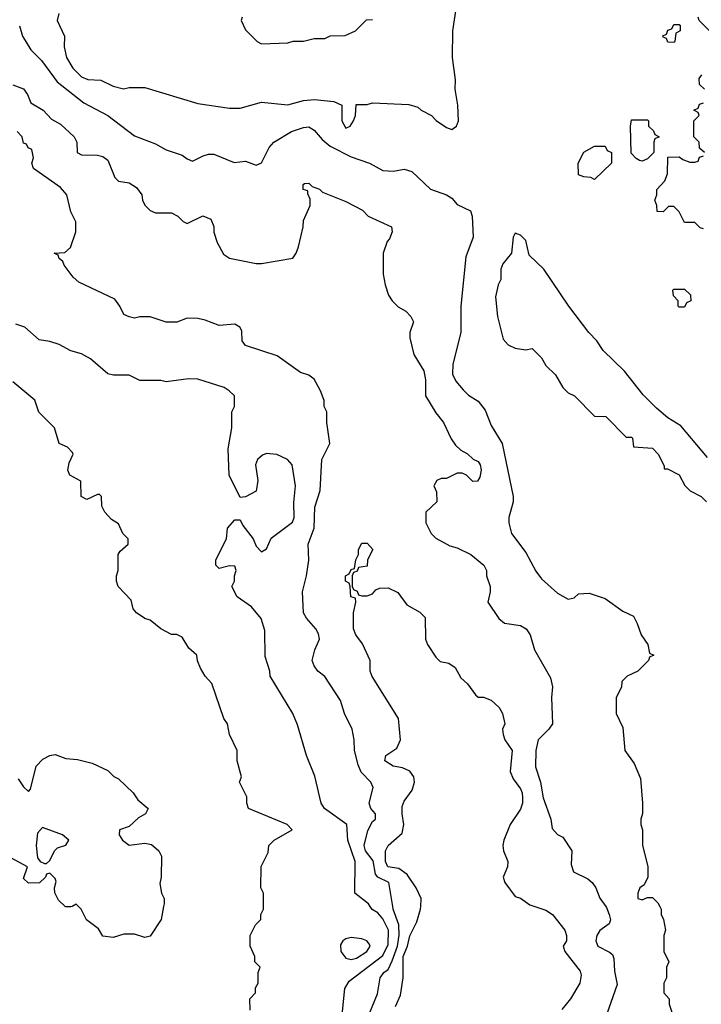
# Model space of a CAD drawing. Header units: inches. Extents: x 1793389 to 1900389, y 320802 to 470796.
# Tile 493 of 656: x 1853496 to 1856074, y 389630 to 393353. Entities that reach past the tile are written whole.
import ezdxf

# ---------------------------------------------------------------- set-up
doc = ezdxf.new("R2010")
doc.units = ezdxf.units.IN
doc.header["$MEASUREMENT"] = 0
doc.layers.add('B8358', color=7, linetype='Continuous')
doc.layers.add('B8359', color=7, linetype='Continuous')

msp = doc.modelspace()

# ---------------------------------------------------------------- linework, layer by layer
at = {"layer": 'B8358', "color": 2}
for points, elevation in [([(1853694, 390000), (1853690, 389998), (1853670, 389998), (1853667.9, 390000)], 250), ([(1854040.2, 390000), (1854031, 389950), (1853990, 389888), (1853970, 389882), (1853930, 389895.3), (1853890, 389895.3), (1853850, 389882), (1853810, 389888), (1853794.6, 389914.6), (1853748.9, 389948.9), (1853728, 389990), (1853718, 390000)], 250), ([(1854368, 389608), (1854366, 389650), (1854387.3, 389672.7), (1854388.4, 389691.6), (1854398, 389710), (1854398, 389750), (1854406, 389770), (1854386, 389790), (1854386, 389810), (1854368, 389850), (1854368, 389890), (1854388, 389930), (1854408, 389950), (1854408, 389970), (1854418, 389990), (1854418, 390000)], 250), ([(1854715.3, 389590), (1854725.2, 389690), (1854742.6, 389717.4), (1854870, 389814.4), (1854890, 389856), (1854890.9, 389910), (1854870, 389953.2), (1854850, 389975.3), (1854828.9, 389988.9), (1854821.7, 390000)], 246), ([(1854799.8, 389550), (1854849.6, 389670), (1854859.3, 389730), (1854873.2, 389750), (1854890, 389762), (1854905.2, 389794.8), (1854925.5, 389850), (1854931.6, 389891.6), (1854929.8, 389930), (1854908.7, 389990), (1854907, 390000)], 242), ([(1854918, 389622), (1854936.1, 389663.9), (1854946.6, 389730), (1854945.8, 389810), (1854963.1, 389850), (1854971, 389889), (1854998.3, 389941.7), (1855011.8, 389990), (1855012.6, 390000)], 238), ([(1855444.5, 390000), (1855486.4, 389986.4), (1855511.3, 389970), (1855558, 389910), (1855564.7, 389890), (1855564.7, 389870), (1855551.3, 389850), (1855558, 389830), (1855615.3, 389755.3), (1855619.8, 389739.8), (1855614.8, 389710), (1855578.8, 389650), (1855546, 389610)], 238), ([(1855712.9, 390000), (1855715.9, 389995.9), (1855726, 389970), (1855730.9, 389949.1), (1855725.4, 389934.6), (1855690, 389908.7), (1855678.8, 389890), (1855674.8, 389870), (1855682.8, 389850), (1855726.8, 389826.8), (1855738, 389818), (1855743.6, 389803.6), (1855745.4, 389754.6), (1855755.3, 389704.7), (1855716, 389590)], 242), ([(1855917, 390000), (1855922, 389990), (1855922, 389970), (1855931.3, 389950), (1855938, 389910), (1855932, 389890), (1855932, 389830), (1855951.3, 389790), (1855942, 389770), (1855942, 389730), (1855932, 389710), (1855932.7, 389672.7), (1855952, 389650), (1855952, 389630), (1855972, 389568)], 246)]:
    msp.add_lwpolyline(points, dxfattribs=dict(at, elevation=elevation))
at = {"layer": 'B8358', "color": 2, "elevation": 250}
msp.add_lwpolyline([(1854750, 389882), (1854730, 389878), (1854718.8, 389870), (1854710, 389855.3), (1854710.7, 389830), (1854730, 389804.9), (1854750, 389799.3), (1854770, 389803.7), (1854809.4, 389830), (1854822, 389850), (1854818.3, 389858.3), (1854809, 389870), (1854790, 389877.6)], close=True, dxfattribs=at)
at = {"layer": 'B8359', "color": 2}
for points, elevation in [([(1853643.6, 393376.4), (1853638, 393350), (1853666, 393290), (1853664.9, 393250), (1853673.4, 393210), (1853697.1, 393170), (1853730, 393137), (1853753.4, 393126.6), (1853803.5, 393123.5), (1853850, 393101), (1853888.4, 393091.6), (1853910, 393096), (1853970, 393096), (1854170, 393036), (1854290, 393018), (1854330, 393018), (1854410, 393041), (1854510, 393031.3), (1854570, 393046.8), (1854610.9, 393050.9), (1854683.6, 393043.6), (1854714, 393030), (1854714, 392970), (1854730, 392942), (1854746, 392950), (1854758, 392970), (1854766, 392990), (1854768.4, 393031.6), (1854810, 393032), (1854830, 393038), (1854968.4, 393031.6), (1855002, 393022), (1855014, 393010), (1855054, 392990), (1855071.6, 392971.6), (1855110, 392944.7), (1855130, 392938), (1855148, 392950), (1855155.3, 392970), (1855152.7, 393030), (1855142.7, 393090), (1855144.7, 393124.7), (1855133.2, 393210), (1855134, 393310), (1855149.2, 393410)], 250), ([(1854338, 393362), (1854334, 393350), (1854350, 393314), (1854394, 393270), (1854410, 393262), (1854510, 393264.7), (1854530, 393272), (1854570, 393272), (1854610, 393282), (1854650, 393282), (1854670, 393292), (1854727.3, 393292.7), (1854766, 393310), (1854807.3, 393352.7), (1854830, 393354)], 254), ([(1856110, 393306), (1856066, 393350), (1856062, 393362)], 246), ([(1853494.8, 393330), (1853506.8, 393290), (1853538.5, 393238.5), (1853578, 393198), (1853637.7, 393117.7), (1853738.4, 393038.4), (1853830, 392990.7), (1853930, 392914), (1854010, 392882.8), (1854050, 392861), (1854110, 392841), (1854130, 392826), (1854150, 392818), (1854190, 392838), (1854210, 392844.7), (1854230, 392844.7), (1854307.3, 392812.7), (1854350, 392818), (1854390, 392802), (1854410, 392811.3), (1854439.3, 392870), (1854457.2, 392890), (1854524, 392930), (1854570, 392945.5), (1854590, 392947.7), (1854610, 392934.8), (1854639.9, 392899.9), (1854670, 392874.9), (1854750, 392834.3), (1854818.8, 392810), (1854870, 392782.4), (1854910, 392780.4), (1854950, 392787.3), (1854979.1, 392779.1), (1855050, 392712), (1855110, 392690.8), (1855130, 392677.3), (1855150, 392654), (1855201, 392630), (1855207.3, 392610), (1855210.6, 392530), (1855183.5, 392456.5), (1855164.9, 392270), (1855164.9, 392170), (1855134.4, 392050), (1855133, 392013), (1855146.2, 391986.2), (1855172.8, 391952.8), (1855193.2, 391933.2), (1855230, 391910.8), (1855256.7, 391876.7), (1855278.8, 391818.8), (1855320.7, 391750), (1855363, 391550), (1855362, 391530), (1855346, 391470), (1855346, 391450), (1855356, 391410), (1855410, 391338), (1855448, 391268), (1855470, 391238), (1855530, 391184.7), (1855570, 391162), (1855593.6, 391166.4), (1855610, 391182), (1855650, 391184.7), (1855710, 391164.7), (1855776.9, 391116.9), (1855816.9, 391096.9), (1855832, 391070), (1855846.4, 391026.4), (1855872, 390990), (1855878, 390958), (1855894, 390950), (1855878, 390942), (1855874, 390930), (1855834, 390890), (1855794, 390870), (1855774, 390850), (1855771.6, 390828.4), (1855752, 390790), (1855752, 390730), (1855776.9, 390676.9), (1855784.7, 390590), (1855819.8, 390539.8), (1855843.6, 390483.6), (1855851.3, 390390), (1855851.1, 390351.1), (1855844.7, 390330), (1855844.7, 390310), (1855851.3, 390290), (1855851.6, 390231.6), (1855872, 390150), (1855872, 390110), (1855858, 390082), (1855842, 390070), (1855834, 390050), (1855834, 390030), (1855850, 390024.7), (1855870, 390034), (1855890, 390034), (1855910, 390014), (1855917, 390000)], 246), ([(1856086, 393090), (1856067.3, 393107.3), (1856066, 393130), (1856076.4, 393143.6)], 246), ([(1853470, 393106), (1853510, 393090.8), (1853526, 393070), (1853538, 393038), (1853584.7, 393010), (1853616, 392976), (1853650, 392958), (1853702, 392910), (1853712, 392890), (1853714, 392850), (1853730, 392842), (1853790, 392841), (1853810, 392834.8), (1853830, 392821), (1853856, 392756), (1853870, 392742), (1853910, 392736), (1853938, 392718), (1853958, 392690), (1853961, 392670), (1853970, 392652), (1853990, 392631.3), (1854010, 392622), (1854070, 392622), (1854094, 392610), (1854114, 392590), (1854130, 392582), (1854189.1, 392610.9), (1854218.8, 392598.8), (1854230.9, 392570.9), (1854230.8, 392549.2), (1854243, 392510), (1854266.4, 392466.4), (1854290, 392450.6), (1854390, 392430.5), (1854410, 392430.5), (1854529, 392451), (1854542, 392470), (1854550, 392494), (1854568.7, 392570), (1854570, 392594), (1854595.3, 392650), (1854594.6, 392674.6), (1854586, 392694), (1854586, 392706), (1854568, 392710), (1854568, 392730), (1854572.7, 392732.7), (1854590, 392734), (1854602, 392722), (1854630, 392711.3), (1854640.7, 392700.7), (1854730, 392664.7), (1854792.7, 392632.7), (1854814, 392610), (1854902, 392570), (1854904.7, 392550), (1854895.3, 392524.7), (1854886, 392514), (1854871.3, 392470), (1854871.3, 392390), (1854878, 392350), (1854890.9, 392310.9), (1854904.7, 392290), (1854927.5, 392267.5), (1854956, 392250), (1854976, 392230), (1854986, 392210), (1854971.3, 392170), (1854971, 392150), (1854987.1, 392087.1), (1855024.5, 392024.5), (1855030.4, 391990.4), (1855030.6, 391930), (1855070, 391866), (1855098.8, 391830), (1855127.9, 391767.9), (1855144.5, 391744.5), (1855164.5, 391724.5), (1855190, 391711), (1855210.8, 391690.8), (1855230, 391682), (1855238, 391670), (1855242, 391650), (1855236.9, 391623.1), (1855227.3, 391607.3), (1855210, 391606), (1855186, 391630), (1855170, 391638), (1855150, 391638), (1855110, 391618), (1855090, 391618), (1855074, 391610), (1855062, 391590), (1855072.7, 391567.3), (1855074, 391530), (1855032, 391490), (1855032, 391450), (1855052, 391410), (1855070, 391392), (1855123.5, 391363.5), (1855150, 391356), (1855202, 391330), (1855251.3, 391290), (1855262, 391270), (1855262, 391250), (1855276, 391210), (1855276, 391190), (1855266.8, 391150), (1855308.2, 391088.2), (1855330, 391071), (1855390, 391062), (1855412, 391050), (1855426.8, 391026.8), (1855442.8, 390970), (1855504, 390864), (1855510.8, 390830), (1855506.8, 390790), (1855510.8, 390690), (1855497.3, 390670), (1855456.4, 390630), (1855448.5, 390590), (1855447.3, 390527.3), (1855465.7, 390470), (1855475.8, 390410), (1855504.9, 390330), (1855510, 390294), (1855530, 390272), (1855550, 390262), (1855584.7, 390210), (1855581.4, 390158.6), (1855590, 390131.3), (1855644.5, 390104.5), (1855661, 390090), (1855674.8, 390070), (1855690.6, 390030.6), (1855712.9, 390000)], 242), ([(1856086, 392850), (1856067.3, 392867.3), (1856066, 392890), (1856046, 392910), (1856046, 392970), (1856066, 392990), (1856062, 393002), (1856046, 393010), (1856062, 393018), (1856067.3, 393032.7), (1856082, 393038)], 246), ([(1854907, 390000), (1854891.6, 390090), (1854850.9, 390110.9), (1854841.4, 390121.4), (1854832.8, 390172.8), (1854804, 390210), (1854798.9, 390230), (1854813, 390287), (1854830, 390321), (1854842, 390330), (1854842, 390350), (1854824, 390370), (1854817.2, 390390), (1854833.2, 390450), (1854824, 390470), (1854787.5, 390507.5), (1854775.6, 390535.6), (1854762.7, 390590), (1854761.2, 390630), (1854753.2, 390670), (1854724, 390730), (1854710, 390778), (1854650, 390869), (1854624, 390890), (1854609.3, 390910), (1854602.7, 390930), (1854612.7, 390970), (1854629.4, 391010), (1854626.6, 391030), (1854616, 391050), (1854581.2, 391090), (1854569.5, 391110), (1854566, 391190), (1854580.9, 391250), (1854589.3, 391309.3), (1854586.6, 391370), (1854609.6, 391430), (1854611.8, 391510), (1854632.1, 391572.1), (1854639.3, 391690), (1854668.7, 391750), (1854658, 391830), (1854658, 391870), (1854648, 391890), (1854647.3, 391912.7), (1854634, 391950), (1854610, 391994), (1854590, 392009), (1854558.6, 392018.6), (1854470, 392081.2), (1854350, 392121.2), (1854338, 392138), (1854336.3, 392176.3), (1854329.2, 392190), (1854310, 392202), (1854250, 392196), (1854197, 392217), (1854170, 392222.7), (1854130, 392224), (1854090, 392209), (1854050, 392209), (1853990, 392229), (1853950.9, 392229.1), (1853930, 392224), (1853910, 392228.7), (1853890, 392238), (1853875.3, 392270), (1853855.5, 392295.5), (1853720.2, 392360.2), (1853698.6, 392378.6), (1853664.7, 392424.7), (1853659, 392439), (1853646, 392450), (1853642, 392462), (1853626, 392470), (1853667.3, 392472.7), (1853688.4, 392491.6), (1853708.7, 392550), (1853708.4, 392588.4), (1853690, 392626), (1853674, 392690), (1853650, 392718), (1853548.7, 392790), (1853542, 392810), (1853548, 392830), (1853542, 392862), (1853528, 392868), (1853522, 392882), (1853510, 392886), (1853506, 392910), (1853486, 392930)], 242), ([(1856082, 392562), (1856070, 392566), (1856050, 392586), (1856010, 392586), (1855990, 392626), (1855970, 392646), (1855950, 392646), (1855930, 392626), (1855907.3, 392627.3), (1855906, 392650), (1855898, 392670), (1855906, 392690), (1855906, 392710), (1855936.4, 392743.6), (1855946, 392770), (1855947.3, 392832.7), (1855990, 392834), (1856003.6, 392823.6), (1856030, 392814), (1856050, 392814), (1856062, 392818), (1856067.3, 392832.7), (1856082, 392838)], 246), ([(1856097.6, 391697.6), (1855996.6, 391816.6), (1855947.8, 391847.8), (1855904.2, 391884.2), (1855854, 391934), (1855783.2, 392023.2), (1855702.5, 392102.5), (1855678.9, 392138.9), (1855649, 392170), (1855573.2, 392270), (1855479, 392410), (1855422.9, 392462.9), (1855410, 392518), (1855390, 392538), (1855370, 392546), (1855362, 392530), (1855356, 392470), (1855322.8, 392430), (1855316, 392410), (1855316, 392370), (1855306, 392350), (1855295.3, 392304.7), (1855302.8, 392230), (1855324.5, 392144.5), (1855343, 392123), (1855370, 392110.8), (1855410, 392104.7), (1855434, 392110), (1855470, 392074), (1855485.4, 392045.4), (1855522, 392010), (1855550, 391962), (1855570, 391942), (1855594, 391930), (1855670, 391854), (1855712.7, 391852.7), (1855790, 391774), (1855810, 391774), (1855814, 391770), (1855818, 391738), (1855890, 391732), (1855911.3, 391710), (1855934, 391666), (1855934, 391654), (1855946, 391654), (1855990, 391632), (1856011.6, 391591.6), (1856031.6, 391571.6), (1856074, 391550), (1856094, 391530)], 250), ([(1854821.7, 390000), (1854815.3, 390010), (1854764, 390050), (1854764.5, 390170), (1854737.6, 390250), (1854733.2, 390310), (1854649.2, 390370), (1854636, 390390), (1854612.5, 390492.5), (1854581.2, 390570), (1854546.8, 390686.8), (1854529, 390730), (1854444, 390870), (1854442, 390890), (1854424.7, 390944.7), (1854423.1, 391043.1), (1854409.1, 391089.1), (1854373.2, 391133.2), (1854318, 391170), (1854298, 391210), (1854308, 391230), (1854308, 391250), (1854315.3, 391270), (1854310, 391286), (1854290, 391288), (1854250, 391278), (1854238, 391290), (1854238, 391310), (1854278, 391390), (1854282, 391430), (1854310, 391462), (1854330, 391462), (1854340.5, 391440.5), (1854378.8, 391390), (1854390, 391362), (1854410, 391341), (1854430, 391352), (1854447.5, 391392.5), (1854527.3, 391452.7), (1854534, 391470), (1854533.4, 391526.6), (1854539.5, 391590), (1854526.6, 391670), (1854509.3, 391690), (1854468.9, 391708.9), (1854430, 391712.3), (1854414, 391706), (1854395.8, 391690), (1854387.7, 391670), (1854396.3, 391610), (1854391, 391570), (1854350, 391549), (1854330, 391546), (1854288.7, 391630), (1854284, 391730), (1854298, 391810), (1854298, 391870), (1854308.7, 391890), (1854308.7, 391910), (1854308, 391930), (1854288, 391950), (1854270, 391962), (1854170, 391994), (1854134.6, 391994.6), (1854050, 391984), (1854030, 391988.7), (1853950, 391988.7), (1853910, 392008.7), (1853851.1, 392008.9), (1853830, 392014), (1853764, 392070), (1853730, 392089.2), (1853690, 392101.2), (1853644.8, 392124.8), (1853610, 392136), (1853570, 392142), (1853515.3, 392190), (1853481.5, 392201.5)], 246), ([(1854418, 390000), (1854418, 390050), (1854408, 390070), (1854408.9, 390151.1), (1854436.4, 390203.6), (1854438, 390230), (1854458, 390250), (1854526, 390290), (1854508, 390310), (1854362, 390370), (1854355.3, 390390), (1854354.6, 390414.6), (1854328, 390470), (1854335.3, 390490), (1854318, 390550), (1854318, 390590), (1854289, 390650), (1854282, 390690), (1854268, 390710), (1854223.1, 390843.1), (1854198, 390870), (1854180.4, 390900.4), (1854168.4, 390928.4), (1854166, 390950), (1854136.4, 390976.4), (1854110, 391018), (1854090, 391028), (1854070, 391028.7), (1854030, 391049), (1853990, 391082), (1853970, 391088.7), (1853938, 391110), (1853925.6, 391125.6), (1853918, 391158), (1853869.1, 391209.1), (1853862, 391230), (1853862, 391250), (1853868.7, 391270), (1853868.9, 391331.1), (1853876.4, 391343.6), (1853906, 391370), (1853906, 391390), (1853886, 391410), (1853870, 391446), (1853843.1, 391463.1), (1853818, 391490), (1853807.3, 391512.7), (1853806, 391550), (1853798, 391558), (1853790, 391558), (1853750, 391538), (1853728, 391550), (1853727.3, 391607.3), (1853686, 391630), (1853678, 391650), (1853683.1, 391676.9), (1853698, 391710), (1853696.4, 391716.4), (1853676.4, 391736.4), (1853646, 391750), (1853628, 391810), (1853569.1, 391869.1), (1853553.6, 391913.6), (1853470, 391984)], 250), ([(1855012.6, 390000), (1855015.1, 390030), (1854995.1, 390070), (1854961.1, 390121.1), (1854930, 390143.6), (1854889, 390149), (1854879.7, 390170), (1854879.5, 390210), (1854889.4, 390230), (1854942.5, 390277.5), (1854949.5, 390310), (1854942, 390350), (1854942.5, 390377.5), (1854950, 390398), (1854980.9, 390439.1), (1854989.4, 390470), (1854986.6, 390490), (1854971.9, 390511.9), (1854943.9, 390523.9), (1854909, 390530), (1854877.2, 390550), (1854881.2, 390570), (1854922, 390598), (1854936, 390630), (1854928.7, 390710), (1854829.3, 390869.3), (1854821.2, 390890), (1854821.2, 390930), (1854792.7, 390992.7), (1854766.8, 391026.8), (1854759, 391050), (1854759, 391110), (1854768, 391150), (1854766, 391166), (1854748.7, 391170), (1854746, 391210), (1854742, 391222), (1854728, 391230), (1854728, 391250), (1854742, 391258), (1854750, 391274), (1854762, 391278), (1854768, 391310), (1854778, 391330), (1854778, 391350), (1854790, 391374), (1854810, 391374), (1854831.3, 391350), (1854812, 391310), (1854810, 391286), (1854778, 391282), (1854772, 391268), (1854758, 391262), (1854754, 391250), (1854754, 391210), (1854758, 391198), (1854772, 391192), (1854778, 391178), (1854790, 391174), (1854810, 391174), (1854830, 391182), (1854843.1, 391196.9), (1854856.4, 391203.6), (1854890, 391204.7), (1854926.4, 391186.4), (1854959.8, 391139.8), (1855010, 391112), (1855030, 391092), (1855031.3, 391010), (1855038, 390990), (1855070, 390942), (1855086.4, 390926.4), (1855119.6, 390919.6), (1855143.6, 390903.6), (1855164.7, 390864.7), (1855190, 390842), (1855219.8, 390799.8), (1855230, 390791.3), (1855250, 390791), (1855279.8, 390779.8), (1855310, 390752), (1855322, 390730), (1855331.3, 390690), (1855322, 390670), (1855324.7, 390650), (1855331, 390630), (1855358.8, 390590), (1855350.8, 390510), (1855362.5, 390482.5), (1855390, 390444.7), (1855396.3, 390430), (1855397.3, 390410), (1855397.3, 390390), (1855390, 390368), (1855350.6, 390309.4), (1855326.8, 390250), (1855322.8, 390230), (1855326, 390210), (1855342.8, 390170), (1855341, 390150), (1855324.7, 390110), (1855331.3, 390090), (1855370, 390038), (1855390, 390031.3), (1855426, 390006), (1855444.5, 390000)], 238), ([(1853490, 390482), (1853510, 390452), (1853530, 390434), (1853536.4, 390443.6), (1853559, 390530), (1853583.2, 390556.8), (1853610, 390571), (1853630, 390574.8), (1853670, 390558.8), (1853715.3, 390555.3), (1853770, 390541), (1853830, 390514), (1853851.6, 390491.6), (1853870, 390482), (1853924.7, 390430), (1853943.5, 390403.5), (1853982, 390370), (1853972, 390350), (1853944.9, 390335.1), (1853910, 390302), (1853874, 390290), (1853872, 390270), (1853884.7, 390250), (1853910, 390231.3), (1853970, 390238.8), (1853994.4, 390234.4), (1854022, 390210), (1854032, 390190), (1854031.1, 390111.1), (1854026, 390086), (1854032, 390050), (1854042, 390030), (1854042, 390010), (1854040.2, 390000)], 250), ([(1853667.9, 390000), (1853643.2, 390023.2), (1853628.7, 390051.3), (1853628, 390070), (1853634.6, 390094.6), (1853630, 390106), (1853610, 390126), (1853598, 390122), (1853594, 390110), (1853571.1, 390088.9), (1853530, 390088), (1853510, 390106), (1853526, 390150), (1853463.1, 390183.1)], 250), ([(1853718, 390000), (1853710, 390008), (1853694, 390000)], 250)]:
    msp.add_lwpolyline(points, dxfattribs=dict(at, elevation=elevation))
for points, elevation in [([(1855970, 393266), (1855947.3, 393267.3), (1855942, 393282), (1855930, 393286), (1855928.4, 393291.6), (1855942, 393298), (1855947.3, 393312.7), (1855962, 393318), (1855970, 393334), (1855990, 393334), (1855994, 393330), (1855994, 393310), (1855978, 393302), (1855974, 393270)], 246), ([(1855850, 392818), (1855840.4, 392820.4), (1855827.3, 392827.3), (1855808.4, 392848.4), (1855806, 392950), (1855810, 392974), (1855870, 392974), (1855874, 392970), (1855874, 392950), (1855892.7, 392932.7), (1855898, 392918), (1855914, 392910), (1855898, 392902), (1855894, 392890), (1855894, 392850), (1855870, 392826)], 246), ([(1855670, 392748), (1855656.4, 392756.4), (1855630, 392758), (1855610, 392766), (1855608.7, 392810), (1855630, 392852), (1855670, 392874), (1855710, 392874), (1855718, 392858), (1855734, 392850), (1855734, 392810)], 246), ([(1855990, 392266), (1855986, 392270), (1855986, 392290), (1855968.4, 392308.4), (1855966, 392330), (1855970, 392334), (1856010, 392334), (1856032.7, 392312.7), (1856034, 392290), (1856018, 392282), (1856010, 392266)], 246), ([(1853582, 390298), (1853563.6, 390276.4), (1853558, 390230), (1853563.6, 390183.6), (1853574, 390170), (1853590, 390162), (1853598, 390162), (1853610, 390174), (1853628, 390210), (1853639, 390221), (1853670, 390232), (1853682, 390250), (1853658, 390270)], 250)]:
    msp.add_lwpolyline(points, close=True, dxfattribs=dict(at, elevation=elevation))

doc.saveas('drawing.dxf')
